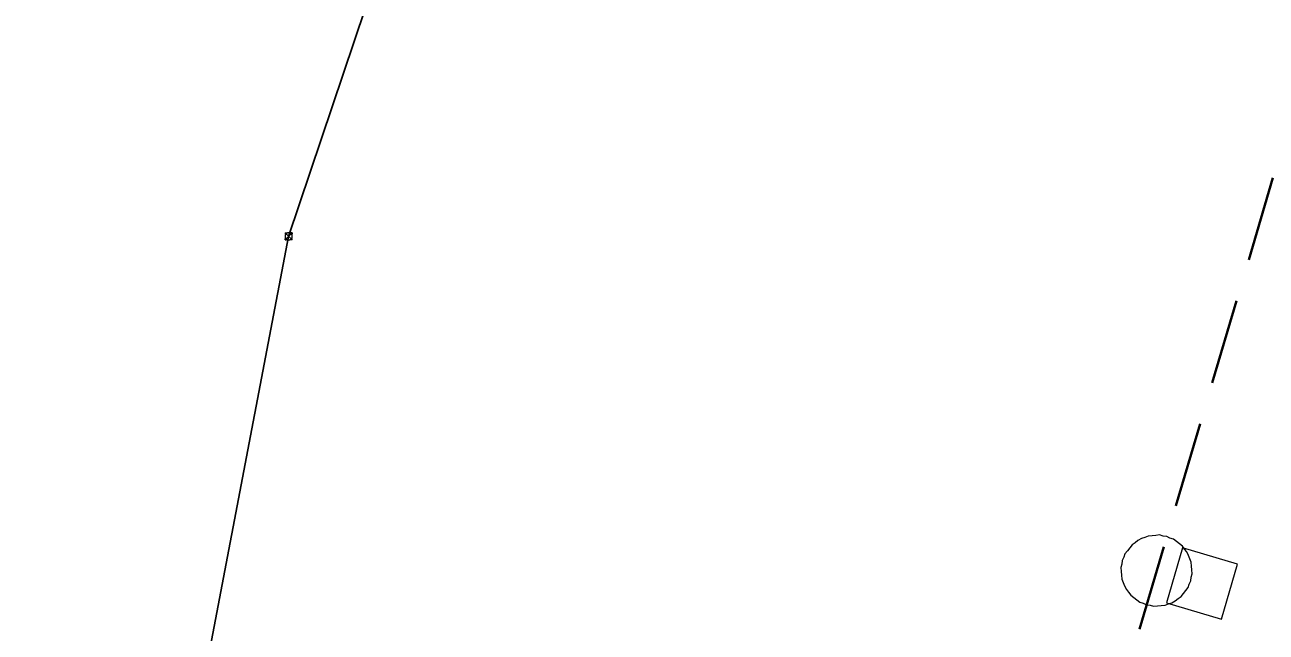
# Model space of a CAD drawing. Extents: x -740851 to -738888, y -1041382 to -1040235.
# Drawn here: x -739037.01 to -739019.6, y -1041339.73 to -1041331.21 of the extents above; entities that cross this region are included whole.
import ezdxf

# ---------------------------------------------------------------- set-up
doc = ezdxf.new("R2010")
doc.units = 0
doc.header["$LTSCALE"] = 0.4
doc.linetypes.add('MEDIUM_DASHED', pattern=[4.5, 3, -1.5])
doc.layers.add('8', color=7, linetype='Continuous', lineweight=13)

msp = doc.modelspace()

# ---------------------------------------------------------------- linework, layer by layer
at = {"layer": '8'}
for p, q in [((-739033.359, -1041334.229), (-739033.259, -1041334.129)), ((-739033.359, -1041334.129), (-739033.259, -1041334.229)), ((-739033.359, -1041334.129), (-739033.359, -1041334.149)), ((-739033.359, -1041334.129), (-739033.339, -1041334.129)), ((-739033.259, -1041334.129), (-739033.279, -1041334.129)), ((-739033.259, -1041334.129), (-739033.259, -1041334.149)), ((-739033.359, -1041334.229), (-739033.359, -1041334.209)), ((-739033.359, -1041334.229), (-739033.339, -1041334.229)), ((-739033.259, -1041334.229), (-739033.279, -1041334.229)), ((-739033.259, -1041334.229), (-739033.259, -1041334.209))]:
    msp.add_line(p, q, dxfattribs=at)
at = {"layer": '8', "lineweight": 25}
for points in [[(-739033.31, -1041334.18), (-739031.62, -1041329.15), (-739030.98, -1041327.9)], [(-739037.009, -1041353.834), (-739036.916, -1041353.231), (-739036.82, -1041352.61), (-739033.31, -1041334.18)]]:
    msp.add_lwpolyline(points, dxfattribs=at)
at = {"layer": '8', "linetype": 'MEDIUM_DASHED', "lineweight": 40}
msp.add_lwpolyline([(-739018.255, -1041332.822), (-739019.505, -1041333.359), (-739022.37, -1041343.05), (-739027.082, -1041357.662)], dxfattribs=at)
at = {"layer": '8'}
for points in [[(-739033.259, -1041334.179), (-739033.259, -1041334.174), (-739033.26, -1041334.169), (-739033.261, -1041334.164), (-739033.263, -1041334.159), (-739033.266, -1041334.154), (-739033.269, -1041334.15), (-739033.272, -1041334.146), (-739033.276, -1041334.142), (-739033.28, -1041334.139), (-739033.284, -1041334.136), (-739033.289, -1041334.133), (-739033.294, -1041334.131), (-739033.299, -1041334.13), (-739033.304, -1041334.129), (-739033.309, -1041334.129), (-739033.314, -1041334.129), (-739033.319, -1041334.13), (-739033.324, -1041334.131), (-739033.329, -1041334.133), (-739033.334, -1041334.136), (-739033.338, -1041334.139), (-739033.342, -1041334.142), (-739033.346, -1041334.146), (-739033.349, -1041334.15), (-739033.352, -1041334.154), (-739033.355, -1041334.159), (-739033.357, -1041334.164), (-739033.358, -1041334.169), (-739033.359, -1041334.174), (-739033.359, -1041334.179), (-739033.359, -1041334.184), (-739033.358, -1041334.189), (-739033.357, -1041334.194), (-739033.355, -1041334.199), (-739033.352, -1041334.204), (-739033.349, -1041334.208), (-739033.346, -1041334.212), (-739033.342, -1041334.216), (-739033.338, -1041334.219), (-739033.334, -1041334.222), (-739033.329, -1041334.225), (-739033.324, -1041334.227), (-739033.319, -1041334.228), (-739033.314, -1041334.229), (-739033.309, -1041334.229), (-739033.304, -1041334.229), (-739033.299, -1041334.228), (-739033.294, -1041334.227), (-739033.289, -1041334.225), (-739033.284, -1041334.222), (-739033.28, -1041334.219), (-739033.276, -1041334.216), (-739033.272, -1041334.212), (-739033.269, -1041334.208), (-739033.266, -1041334.204), (-739033.263, -1041334.199), (-739033.261, -1041334.194), (-739033.26, -1041334.189), (-739033.259, -1041334.184)], [(-739021.618, -1041338.727), (-739021.622, -1041338.778), (-739021.637, -1041338.826), (-739021.632, -1041338.88), (-739021.627, -1041338.934), (-739021.622, -1041338.988), (-739021.604, -1041339.035), (-739021.587, -1041339.082), (-739021.56, -1041339.132), (-739021.53, -1041339.172), (-739021.5, -1041339.212), (-739021.457, -1041339.246), (-739021.415, -1041339.279), (-739021.372, -1041339.313), (-739021.324, -1041339.327), (-739021.279, -1041339.351), (-739021.228, -1041339.355), (-739021.18, -1041339.369), (-739021.126, -1041339.364), (-739021.072, -1041339.359), (-739021.018, -1041339.354), (-739020.971, -1041339.337), (-739020.924, -1041339.319), (-739020.875, -1041339.292), (-739020.834, -1041339.262), (-739020.794, -1041339.232), (-739020.761, -1041339.19), (-739020.727, -1041339.148), (-739020.694, -1041339.105), (-739020.679, -1041339.057), (-739020.656, -1041339.012), (-739020.651, -1041338.961), (-739020.637, -1041338.913), (-739020.642, -1041338.859), (-739020.647, -1041338.805), (-739020.652, -1041338.751), (-739020.669, -1041338.704), (-739020.687, -1041338.657), (-739020.714, -1041338.607), (-739020.744, -1041338.567), (-739020.774, -1041338.527), (-739020.816, -1041338.493), (-739020.859, -1041338.46), (-739020.901, -1041338.426), (-739020.949, -1041338.412), (-739020.994, -1041338.388), (-739021.045, -1041338.384), (-739021.094, -1041338.369), (-739021.147, -1041338.374), (-739021.201, -1041338.379), (-739021.255, -1041338.385), (-739021.302, -1041338.402), (-739021.349, -1041338.419), (-739021.399, -1041338.447), (-739021.439, -1041338.477), (-739021.479, -1041338.507), (-739021.513, -1041338.549), (-739021.546, -1041338.591), (-739021.58, -1041338.634), (-739021.594, -1041338.682)], [(-739020.228, -1041339.549), (-739020, -1041338.777), (-739020.772, -1041338.549), (-739021, -1041339.32)]]:
    msp.add_lwpolyline(points, close=True, dxfattribs=at)

doc.saveas('drawing.dxf')
